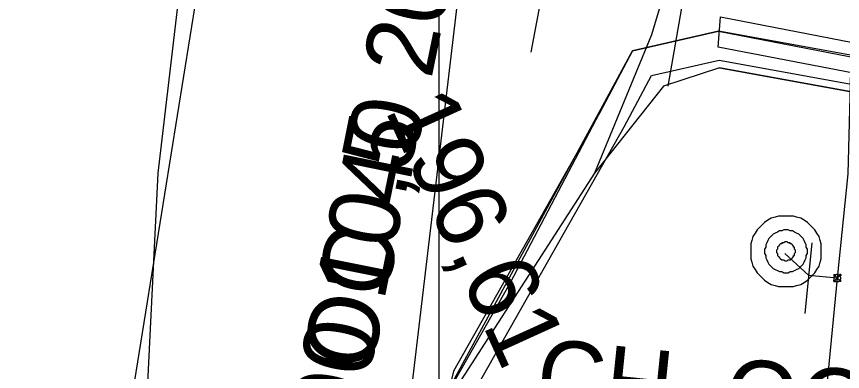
# Model space of a CAD drawing. Extents: x -746464 to -745690, y -1051581 to -1049993.
# Drawn here: x -746249.05 to -746237.34, y -1051018.33 to -1051013.3 of the extents above; entities that cross this region are included whole.
import ezdxf

# ---------------------------------------------------------------- set-up
doc = ezdxf.new("R2010")
doc.units = 0
for name, color, linetype in [('04_CETIN_sdelovaci_podzem', 7, 'Continuous'), ('10_CD_Telematika_metalika', 7, 'Continuous'), ('14_SZDC_SSZT_zabezp_orientacni', 7, 'Continuous'), ('45_Eltodo_vedeni_NN_zemni', 7, 'Continuous'), ('48_Prazs_plynarenska_STL_popisy', 7, 'Continuous'), ('51_PVaK_kanal_popisy', 7, 'Continuous'), ('51_PVaK_vodovod_chranicky_objekty', 7, 'Continuous'), ('51_PVaK_vodovod_overena poloha_rad', 7, 'Continuous'), ('51_PVaK_vodovod_zruseno_overena poloha', 7, 'Continuous'), ('55_PREdi_chranicky', 7, 'Continuous'), ('55_PREdi_NN_popisy', 7, 'Continuous'), ('55_PREdi_VN', 7, 'Continuous'), ('55_PREdi_VN_popisy', 7, 'Continuous')]:
    doc.layers.add(name, color=color, linetype=linetype)

msp = doc.modelspace()

# ---------------------------------------------------------------- linework, layer by layer
at = {"layer": '04_CETIN_sdelovaci_podzem'}
for points in [[(-746242.32, -1050998.09), (-746243.98, -1050997.96), (-746245.06, -1050998.83), (-746245.98, -1051006.45), (-746247.05, -1051015.52), (-746247.25, -1051019.55), (-746247.83, -1051026.41), (-746247.7, -1051029.06), (-746247.62, -1051030.24)], [(-746240.93, -1050998.34), (-746240.62, -1050999.93), (-746240.26, -1051002.66), (-746239.64, -1051012.18), (-746240.05, -1051013.56), (-746240.86, -1051015.52)], [(-746245.98, -1051006.45), (-746247.05, -1051015.52), (-746247.25, -1051019.55)], [(-746199.26, -1051023.84), (-746204.09, -1051024.56), (-746209.84, -1051023.95), (-746214.49, -1051023.59), (-746215.76, -1051022.61), (-746219.27, -1051020.91), (-746222.4, -1051017.37), (-746223.13, -1051016.93), (-746239.09, -1051014.03), (-746239.88, -1051014.29), (-746240.86, -1051015.52)], [(-746239.09, -1051014.03), (-746223.13, -1051016.93)], [(-746240.86, -1051015.52), (-746243.4, -1051019.46), (-746244.23, -1051021.64), (-746245.53, -1051028.63), (-746247.62, -1051030.24)]]:
    msp.add_lwpolyline(points, dxfattribs=at)
at = {"layer": '10_CD_Telematika_metalika'}
msp.add_lwpolyline([(-746116.552, -1050521.207), (-746121.17, -1050569.408), (-746128.236, -1050608.848), (-746137.347, -1050610.336), (-746147.573, -1050674.704), (-746154.081, -1050701.12), (-746179.17, -1050709.95), (-746193.05, -1050747.67), (-746206.515, -1050825.577), (-746217.3, -1050901.851), (-746223.756, -1050942.953), (-746230.272, -1050994.196), (-746241.227, -1050999.731), (-746247.174, -1051050.056), (-746252.666, -1051096.533), (-746257.91, -1051185.16), (-746266.649, -1051259.574), (-746273.157, -1051294.362), (-746289.838, -1051383.531), (-746309.089, -1051442.724), (-746337.772, -1051532.949), (-746327.582, -1051537.864), (-746339.385, -1051562.334), (-746354.288, -1051580.571)], dxfattribs=at)
at = {"layer": '14_SZDC_SSZT_zabezp_orientacni'}
msp.add_lwpolyline([(-746245.4, -1051006.167), (-746247.827, -1051021.222), (-746265.716, -1051019.031), (-746268.982, -1051048.185), (-746264.206, -1051048.673), (-746266.117, -1051067.317), (-746269.669, -1051101.983), (-746272.671, -1051131.35), (-746275.095, -1051155), (-746279.089, -1051191.575), (-746283.219, -1051227.813), (-746292.513, -1051281.293), (-746298.067, -1051307.681), (-746304.566, -1051333.765), (-746308.35, -1051348.017), (-746314.941, -1051370.092), (-746324.191, -1051398.043), (-746333.678, -1051423.908), (-746348.696, -1051460.336), (-746364.944, -1051495.78), (-746375.736, -1051517.172), (-746389.78, -1051542.967), (-746401.331, -1051562.813), (-746412.367, -1051580.571)], dxfattribs=at)
at = {"layer": '45_Eltodo_vedeni_NN_zemni'}
for points in [[(-746205.85, -1051023.01), (-746206.059, -1051022.358), (-746207.57, -1051022.04), (-746209.85, -1051021.88), (-746213.44, -1051021.65), (-746216.44, -1051021.57), (-746218.98, -1051020.34), (-746220.2, -1051019.02), (-746221.3, -1051017.66), (-746222.11, -1051016.91), (-746223, -1051016.69), (-746225.45, -1051015.99), (-746239.1, -1051013.51), (-746240.32, -1051013.79), (-746240.79, -1051014.67), (-746242.86, -1051018.33), (-746243.29, -1051020.115), (-746236.347, -1051022.405), (-746236.18, -1051022.7)], [(-746239.212, -1051062.549), (-746238.376, -1051052.871), (-746239.065, -1051050.384), (-746239.367, -1051049.297), (-746247.085, -1051048.714), (-746247.536, -1051046.381), (-746248.778, -1051043.534), (-746246.866, -1051030.04), (-746246.688, -1051029.965), (-746245.531, -1051029.899), (-746244.675, -1051028.749), (-746244.567, -1051028.365), (-746244.46, -1051027.981), (-746243.327, -1051021.974), (-746242.512, -1051018.527), (-746240.439, -1051014.863), (-746240.053, -1051014.139), (-746239.091, -1051013.918), (-746225.541, -1051016.38)]]:
    msp.add_lwpolyline(points, dxfattribs=at)
at = {"layer": '51_PVaK_vodovod_chranicky_objekty'}
for p, q in [((-746237.874, -1051017.51), (-746237.774, -1051016.51)), ((-746237.469, -1051017.059), (-746237.369, -1051016.959)), ((-746237.469, -1051016.959), (-746237.369, -1051017.059)), ((-746237.469, -1051016.959), (-746237.469, -1051016.979)), ((-746237.469, -1051016.959), (-746237.449, -1051016.959)), ((-746237.369, -1051016.959), (-746237.389, -1051016.959)), ((-746237.369, -1051016.959), (-746237.369, -1051016.979)), ((-746237.469, -1051017.059), (-746237.469, -1051017.039)), ((-746237.469, -1051017.059), (-746237.449, -1051017.059)), ((-746237.369, -1051017.059), (-746237.389, -1051017.059)), ((-746237.369, -1051017.059), (-746237.369, -1051017.039))]:
    msp.add_line(p, q, dxfattribs=at)
for points in [[(-746237.645, -1051016.629), (-746237.645, -1051016.584), (-746237.645, -1051016.523), (-746237.66, -1051016.478), (-746237.675, -1051016.417), (-746237.706, -1051016.372), (-746237.736, -1051016.326), (-746237.766, -1051016.296), (-746237.812, -1051016.251), (-746237.842, -1051016.22), (-746237.887, -1051016.19), (-746237.933, -1051016.16), (-746237.994, -1051016.144), (-746238.039, -1051016.129), (-746238.1, -1051016.129), (-746238.145, -1051016.129), (-746238.206, -1051016.129), (-746238.251, -1051016.129), (-746238.297, -1051016.144), (-746238.357, -1051016.16), (-746238.403, -1051016.19), (-746238.448, -1051016.22), (-746238.478, -1051016.251), (-746238.524, -1051016.296), (-746238.554, -1051016.326), (-746238.584, -1051016.372), (-746238.615, -1051016.417), (-746238.63, -1051016.478), (-746238.645, -1051016.523), (-746238.645, -1051016.584), (-746238.645, -1051016.629), (-746238.645, -1051016.69), (-746238.645, -1051016.735), (-746238.63, -1051016.781), (-746238.615, -1051016.841), (-746238.584, -1051016.887), (-746238.554, -1051016.932), (-746238.524, -1051016.963), (-746238.478, -1051017.008), (-746238.448, -1051017.038), (-746238.403, -1051017.069), (-746238.357, -1051017.099), (-746238.297, -1051017.114), (-746238.251, -1051017.129), (-746238.206, -1051017.129), (-746238.145, -1051017.129), (-746238.1, -1051017.129), (-746238.039, -1051017.129), (-746237.994, -1051017.114), (-746237.933, -1051017.099), (-746237.887, -1051017.069), (-746237.842, -1051017.038), (-746237.812, -1051017.008), (-746237.766, -1051016.963), (-746237.736, -1051016.932), (-746237.706, -1051016.887), (-746237.675, -1051016.841), (-746237.66, -1051016.781), (-746237.645, -1051016.735), (-746237.645, -1051016.69), (-746237.645, -1051016.629)], [(-746237.842, -1051016.629), (-746237.842, -1051016.599), (-746237.857, -1051016.569), (-746237.857, -1051016.538), (-746237.872, -1051016.508), (-746237.887, -1051016.478), (-746237.903, -1051016.447), (-746237.918, -1051016.432), (-746237.948, -1051016.402), (-746237.963, -1051016.387), (-746237.994, -1051016.372), (-746238.024, -1051016.357), (-746238.054, -1051016.341), (-746238.084, -1051016.341), (-746238.115, -1051016.326), (-746238.145, -1051016.326), (-746238.175, -1051016.326), (-746238.206, -1051016.341), (-746238.236, -1051016.341), (-746238.266, -1051016.357), (-746238.297, -1051016.372), (-746238.327, -1051016.387), (-746238.342, -1051016.402), (-746238.372, -1051016.432), (-746238.387, -1051016.447), (-746238.403, -1051016.478), (-746238.418, -1051016.508), (-746238.433, -1051016.538), (-746238.433, -1051016.569), (-746238.448, -1051016.599), (-746238.448, -1051016.629), (-746238.448, -1051016.66), (-746238.433, -1051016.69), (-746238.433, -1051016.72), (-746238.418, -1051016.751), (-746238.403, -1051016.781), (-746238.387, -1051016.811), (-746238.372, -1051016.826), (-746238.342, -1051016.857), (-746238.327, -1051016.872), (-746238.297, -1051016.887), (-746238.266, -1051016.902), (-746238.236, -1051016.917), (-746238.206, -1051016.917), (-746238.175, -1051016.932), (-746238.145, -1051016.932), (-746238.115, -1051016.932), (-746238.084, -1051016.917), (-746238.054, -1051016.917), (-746238.024, -1051016.902), (-746237.994, -1051016.887), (-746237.963, -1051016.872), (-746237.948, -1051016.857), (-746237.918, -1051016.826), (-746237.903, -1051016.811), (-746237.887, -1051016.781), (-746237.872, -1051016.751), (-746237.857, -1051016.72), (-746237.857, -1051016.69), (-746237.842, -1051016.66), (-746237.842, -1051016.629)], [(-746238.009, -1051016.629), (-746238.009, -1051016.614), (-746238.024, -1051016.599), (-746238.024, -1051016.584), (-746238.024, -1051016.569), (-746238.039, -1051016.569), (-746238.039, -1051016.554), (-746238.054, -1051016.538), (-746238.069, -1051016.523), (-746238.084, -1051016.523), (-746238.084, -1051016.508), (-746238.1, -1051016.508), (-746238.115, -1051016.508), (-746238.13, -1051016.493), (-746238.145, -1051016.493), (-746238.16, -1051016.493), (-746238.175, -1051016.508), (-746238.191, -1051016.508), (-746238.206, -1051016.508), (-746238.206, -1051016.523), (-746238.221, -1051016.523), (-746238.236, -1051016.538), (-746238.251, -1051016.554), (-746238.266, -1051016.569), (-746238.266, -1051016.584), (-746238.266, -1051016.599), (-746238.281, -1051016.614), (-746238.281, -1051016.629), (-746238.281, -1051016.644), (-746238.266, -1051016.66), (-746238.266, -1051016.675), (-746238.266, -1051016.69), (-746238.251, -1051016.705), (-746238.236, -1051016.72), (-746238.221, -1051016.735), (-746238.206, -1051016.751), (-746238.191, -1051016.751), (-746238.175, -1051016.751), (-746238.16, -1051016.766), (-746238.145, -1051016.766), (-746238.13, -1051016.766), (-746238.115, -1051016.751), (-746238.1, -1051016.751), (-746238.084, -1051016.751), (-746238.069, -1051016.735), (-746238.054, -1051016.72), (-746238.039, -1051016.705), (-746238.039, -1051016.69), (-746238.024, -1051016.69), (-746238.024, -1051016.675), (-746238.024, -1051016.66), (-746238.009, -1051016.644), (-746238.009, -1051016.629)], [(-746237.369, -1051017.009), (-746237.369, -1051017.004), (-746237.37, -1051016.999), (-746237.371, -1051016.994), (-746237.373, -1051016.989), (-746237.376, -1051016.984), (-746237.379, -1051016.98), (-746237.382, -1051016.976), (-746237.386, -1051016.972), (-746237.39, -1051016.969), (-746237.394, -1051016.966), (-746237.399, -1051016.963), (-746237.404, -1051016.961), (-746237.409, -1051016.96), (-746237.414, -1051016.959), (-746237.419, -1051016.959), (-746237.424, -1051016.959), (-746237.429, -1051016.96), (-746237.434, -1051016.961), (-746237.439, -1051016.963), (-746237.444, -1051016.966), (-746237.448, -1051016.969), (-746237.452, -1051016.972), (-746237.456, -1051016.976), (-746237.459, -1051016.98), (-746237.462, -1051016.984), (-746237.465, -1051016.989), (-746237.467, -1051016.994), (-746237.468, -1051016.999), (-746237.469, -1051017.004), (-746237.469, -1051017.009), (-746237.469, -1051017.014), (-746237.468, -1051017.019), (-746237.467, -1051017.024), (-746237.465, -1051017.029), (-746237.462, -1051017.034), (-746237.459, -1051017.038), (-746237.456, -1051017.042), (-746237.452, -1051017.046), (-746237.448, -1051017.049), (-746237.444, -1051017.052), (-746237.439, -1051017.055), (-746237.434, -1051017.057), (-746237.429, -1051017.058), (-746237.424, -1051017.059), (-746237.419, -1051017.059), (-746237.414, -1051017.059), (-746237.409, -1051017.058), (-746237.404, -1051017.057), (-746237.399, -1051017.055), (-746237.394, -1051017.052), (-746237.39, -1051017.049), (-746237.386, -1051017.046), (-746237.382, -1051017.042), (-746237.379, -1051017.038), (-746237.376, -1051017.034), (-746237.373, -1051017.029), (-746237.371, -1051017.024), (-746237.37, -1051017.019), (-746237.369, -1051017.014), (-746237.369, -1051017.009)]]:
    msp.add_lwpolyline(points, dxfattribs=at)
at = {"layer": '51_PVaK_vodovod_overena poloha_rad'}
for p, q in [((-746237.82, -1051016.97), (-746238.16, -1051016.66)), ((-746237.42, -1051017.01), (-746237.82, -1051016.97))]:
    msp.add_line(p, q, dxfattribs=at)
for points in [[(-746236.689, -1050993.13), (-746237.27, -1051015.53), (-746237.42, -1051017.01)], [(-746237.42, -1051017.01), (-746237.66, -1051019.5), (-746238.04, -1051023.38), (-746238.63, -1051029.35), (-746239.03, -1051030.8), (-746239.32, -1051031.17)]]:
    msp.add_lwpolyline(points, dxfattribs=at)
at = {"layer": '51_PVaK_vodovod_zruseno_overena poloha'}
msp.add_lwpolyline([(-746243.06, -1051033.51), (-746243.06, -1051007.88), (-746239.2, -1050994.046)], dxfattribs=at)
at = {"layer": '55_PREdi_chranicky'}
msp.add_lwpolyline([(-746239.109, -1051013.738), (-746239.076, -1051013.307), (-746223.015, -1051016.421), (-746223.119, -1051016.809), (-746239.109, -1051013.738)], close=True, dxfattribs=at)
at = {"layer": '55_PREdi_NN_popisy'}
for points in [[(-746241.756, -1051013.806), (-746240.098, -1051005.025), (-746239.341, -1051001.205)], [(-746239.816, -1051014.291), (-746238.28, -1051005.488), (-746237.666, -1051002.171)]]:
    msp.add_lwpolyline(points, dxfattribs=at)
at = {"layer": '55_PREdi_VN'}
for points in [[(-746248.166, -1051044.138), (-746248.49, -1051045.63), (-746248.628, -1051045.144), (-746248.94, -1051044.05), (-746247.23, -1051029.76), (-746245.03, -1051028.61), (-746243.47, -1051021.13), (-746243.27, -1051019.22), (-746240.32, -1051013.79), (-746239.1, -1051013.51), (-746222.99, -1051016.63), (-746221.569, -1051017.367), (-746219.368, -1051020.071), (-746218.11, -1051020.99), (-746216.11, -1051021.64), (-746214.46, -1051021.684), (-746210.35, -1051021.65), (-746208.46, -1051022.04)], [(-746248.49, -1051045.63), (-746248.94, -1051044.05), (-746247.23, -1051029.76), (-746246.04, -1051029.23), (-746245.03, -1051028.61), (-746243.47, -1051021.13), (-746243.27, -1051019.22), (-746242.05, -1051017.07), (-746240.79, -1051014.67), (-746240.32, -1051013.79), (-746239.1, -1051013.51), (-746222.99, -1051016.63), (-746221.51, -1051017.49), (-746220.8, -1051018.41), (-746219.18, -1051020.2), (-746218.11, -1051020.99), (-746216.11, -1051021.64), (-746213.08, -1051021.72), (-746210.35, -1051021.65)]]:
    msp.add_lwpolyline(points, dxfattribs=at)

# ---------------------------------------------------------------- texts
at = {"layer": '48_Prazs_plynarenska_STL_popisy'}
for s, rotation, p in [('STL OC 40 2006', 78.3787, (-746244.597, -1051021.118)), ('CH. OC 100 10,5', 78.6952, (-746245.345, -1051024.856)), ('CH. OC 100 1,8', 354.1372, (-746241.717, -1051018.853))]:
    msp.add_text(s, height=1, rotation=rotation, dxfattribs=at).set_placement(p)
at = {"layer": '51_PVaK_kanal_popisy'}
msp.add_text('196,61', height=1, rotation=294.4515, dxfattribs=at).set_placement((-746243.838, -1051014.621))
at = {"layer": '55_PREdi_VN_popisy'}
msp.add_text('3x1x120 AXEKVCEY', height=1, rotation=350.1486, dxfattribs=at).set_placement((-746254.888, -1051018.604))

doc.saveas('drawing.dxf')
